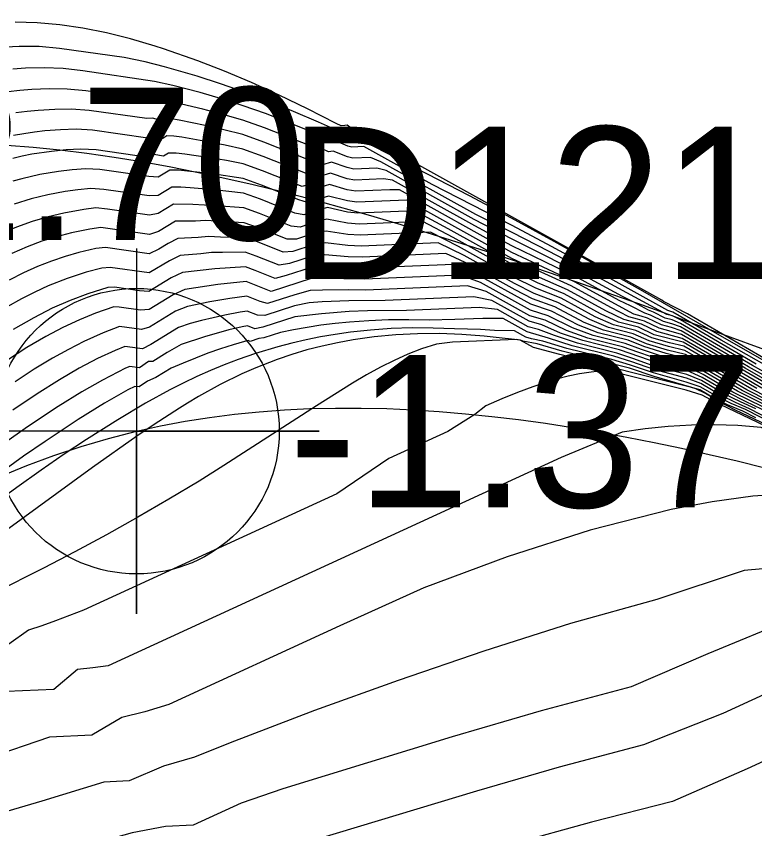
# Model space of a CAD drawing. Extents: x 2356077 to 2359823, y 225951 to 227822.
# Drawn here: x 2357583.44 to 2357595.56, y 226802.88 to 226816.22 of the extents above; entities that cross this region are included whole.
import ezdxf

# ---------------------------------------------------------------- set-up
doc = ezdxf.new("R2010")
doc.units = 0
for name, color, linetype in [('DTM Contours Major', 7, 'Continuous'), ('DTM Contours Minor', 7, 'Continuous'), ('Exist DTM Breakline', 7, 'Continuous'), ('Exist DTM Breakline Cogo Elevation', 7, 'Continuous'), ('Exist DTM Breakline Underwater', 7, 'Continuous'), ('Exist DTM Breakline Underwater Cogo Elevation', 7, 'Continuous'), ('Exist DTM Breakline Underwater Cogo Number', 7, 'Continuous'), ('Exist DTM Breakline Underwater Cogo Point CELL', 7, 'Continuous'), ('Exist DTM Drainline', 7, 'Continuous')]:
    doc.layers.add(name, color=color, linetype=linetype)

msp = doc.modelspace()

# ---------------------------------------------------------------- linework, layer by layer
at = {"layer": 'DTM Contours Major'}
for points in [[(2357595.584, 226810.508), (2357594.342, 226811.232), (2357594.212, 226811.297), (2357594.118, 226811.321), (2357592.803, 226812.031), (2357592.187, 226812.355), (2357591.579, 226812.668), (2357590.982, 226812.966), (2357589.425, 226813.829), (2357589.252, 226813.902), (2357588.964, 226813.89), (2357588.874, 226813.912), (2357588.641, 226814.004), (2357588.567, 226813.994), (2357588.449, 226814.049), (2357588.278, 226814.085), (2357587.515, 226814.389), (2357587.16, 226814.513), (2357586.828, 226814.608), (2357586.499, 226814.694), (2357586.06, 226814.796), (2357585.946, 226814.82), (2357585.867, 226814.82), (2357585.741, 226814.849), (2357585.561, 226814.857), (2357584.58, 226814.997), (2357584.276, 226815.024), (2357583.981, 226815.026), (2357583.692, 226815.015), (2357583.497, 226815), (2357583.305, 226814.977)], [(2357595.759, 226810.123), (2357594.372, 226810.93), (2357593.952, 226811.041), (2357593.702, 226811.162), (2357593.41, 226811.239), (2357593.116, 226811.382), (2357592.489, 226811.727), (2357592.026, 226811.93), (2357591.583, 226812.142), (2357590.527, 226812.73), (2357589.982, 226813.025), (2357589.048, 226812.985), (2357588.876, 226813.004), (2357588.549, 226813.076), (2357588.397, 226813.036), (2357588.158, 226812.958), (2357588.014, 226812.988), (2357587.448, 226813.214), (2357587.17, 226813.313), (2357586.688, 226813.368), (2357586.295, 226813.401), (2357586.14, 226813.41), (2357585.99, 226813.412), (2357585.768, 226813.277), (2357585.622, 226813.268), (2357584.875, 226813.375), (2357584.662, 226813.393), (2357584.451, 226813.37), (2357584.242, 226813.341), (2357583.959, 226813.287), (2357583.681, 226813.219), (2357583.407, 226813.134)], [(2357596.031, 226809.732), (2357595.353, 226810.074), (2357594.742, 226810.431), (2357594.431, 226810.598), (2357594.109, 226810.679), (2357593.743, 226810.794), (2357593.481, 226810.899), (2357592.993, 226811.022), (2357592.666, 226811.147), (2357592.225, 226811.376), (2357591.886, 226811.489), (2357590.97, 226811.997), (2357590.614, 226812.144), (2357589.137, 226812.081), (2357588.887, 226812.088), (2357588.49, 226812.11), (2357588.281, 226812.095), (2357587.871, 226811.962), (2357587.69, 226811.915), (2357587.362, 226812.046), (2357587.203, 226812.104), (2357586.696, 226812.074), (2357586.167, 226812.011), (2357585.983, 226811.924), (2357585.617, 226811.701), (2357585.463, 226811.711), (2357585.054, 226811.769), (2357584.944, 226811.765), (2357584.612, 226811.662), (2357584.325, 226811.554), (2357584.03, 226811.424), (2357583.725, 226811.268), (2357583.39, 226811.073)], [(2357596.188, 226809.406), (2357595.476, 226809.773), (2357595.246, 226809.874), (2357595.001, 226809.996), (2357594.676, 226810.186), (2357594.441, 226810.274), (2357593.903, 226810.417), (2357593.545, 226810.544), (2357593.248, 226810.636), (2357592.564, 226810.808), (2357592.176, 226810.933), (2357591.826, 226811.035), (2357591.429, 226811.255), (2357591.097, 226811.257), (2357590.636, 226811.238), (2357590.215, 226811.226), (2357589.881, 226811.235), (2357589.551, 226811.233), (2357589.227, 226811.22), (2357588.909, 226811.197), (2357588.673, 226811.173), (2357588.441, 226811.144), (2357588.214, 226811.109), (2357587.991, 226811.07), (2357587.774, 226811.027), (2357587.502, 226810.939), (2357587.42, 226810.927), (2357587.276, 226810.879), (2357587.243, 226810.892), (2357587.183, 226810.88), (2357586.999, 226810.826), (2357586.789, 226810.758), (2357586.582, 226810.685), (2357586.379, 226810.607), (2357586.179, 226810.525), (2357585.98, 226810.438), (2357585.732, 226810.288), (2357585.592, 226810.229), (2357585.456, 226810.132), (2357585.387, 226810.142), (2357585.27, 226810.083), (2357584.887, 226809.865), (2357584.455, 226809.598), (2357583.913, 226809.238), (2357583.56, 226808.993), (2357583.192, 226808.729)], [(2357604.444, 226805.322), (2357597.131, 226808.79), (2357595.667, 226809.468), (2357595.283, 226809.498), (2357594.901, 226809.51), (2357594.521, 226809.504), (2357594.141, 226809.482), (2357593.762, 226809.444), (2357593.383, 226809.392), (2357592.383, 226808.975), (2357584.946, 226805.554), (2357584.697, 226805.521), (2357584.444, 226805.494), (2357584.053, 226805.166), (2357583.283, 226805.129)], [(2357603.78, 226804.127), (2357602.795, 226804.164), (2357601.725, 226804.182), (2357600.583, 226804.169), (2357599.387, 226804.161), (2357598.094, 226804.326), (2357596.745, 226804.461), (2357595.439, 226803.86), (2357594.209, 226803.323), (2357592.88, 226802.986), (2357591.572, 226802.624), (2357589.061, 226801.894), (2357588.336, 226801.668), (2357587.613, 226801.437), (2357587.001, 226801.312), (2357585.695, 226800.959), (2357584.435, 226800.628), (2357583.206, 226800.316)]]:
    msp.add_lwpolyline(points, dxfattribs=at)
at = {"layer": 'DTM Contours Minor'}
for points in [[(2357595.815, 226810.542), (2357594.459, 226811.333), (2357594.062, 226811.537), (2357594.035, 226811.555), (2357589.013, 226814.35), (2357588.961, 226814.362), (2357588.869, 226814.43), (2357588.833, 226814.426), (2357588.774, 226814.42), (2357588.692, 226814.458), (2357588.219, 226814.699), (2357587.755, 226814.923), (2357587.301, 226815.129), (2357586.857, 226815.318), (2357586.421, 226815.488), (2357585.857, 226815.686), (2357585.72, 226815.729), (2357585.316, 226815.847), (2357584.92, 226815.945), (2357584.532, 226816.022), (2357584.153, 226816.078), (2357583.783, 226816.112), (2357583.423, 226816.121)], [(2357597.474, 226809.557), (2357594.989, 226810.979), (2357593.686, 226811.724), (2357592.269, 226812.519), (2357591.569, 226812.902), (2357590.88, 226813.27), (2357589.332, 226814.07), (2357589.225, 226814.12), (2357588.982, 226814.253), (2357588.928, 226814.251), (2357588.89, 226814.26), (2357588.401, 226814.48), (2357587.988, 226814.656), (2357587.583, 226814.82), (2357587.185, 226814.971), (2357586.794, 226815.11), (2357586.41, 226815.235), (2357585.871, 226815.391), (2357585.553, 226815.471), (2357585.209, 226815.539), (2357584.146, 226815.691), (2357583.815, 226815.721), (2357583.487, 226815.723), (2357583.268, 226815.714)], [(2357597.96, 226809.23), (2357595.01, 226810.899), (2357594.217, 226811.36), (2357594.135, 226811.388), (2357592.883, 226812.081), (2357592.226, 226812.437), (2357591.577, 226812.782), (2357590.267, 226813.458), (2357589.146, 226814.079), (2357588.947, 226814.07), (2357588.879, 226814.088), (2357588.576, 226814.215), (2357588.302, 226814.315), (2357587.529, 226814.622), (2357587.166, 226814.747), (2357586.809, 226814.861), (2357586.456, 226814.965), (2357586.007, 226815.082), (2357585.709, 226815.15), (2357584.534, 226815.32), (2357584.208, 226815.361), (2357583.895, 226815.37), (2357583.588, 226815.365), (2357583.381, 226815.352)], [(2357596.072, 226810.178), (2357595.523, 226810.485), (2357594.341, 226811.176), (2357594.208, 226811.234), (2357594.091, 226811.263), (2357593.898, 226811.362), (2357593.819, 226811.393), (2357593.576, 226811.524), (2357593.393, 226811.617), (2357592.732, 226811.975), (2357592.151, 226812.272), (2357591.578, 226812.557), (2357590.956, 226812.88), (2357589.51, 226813.684), (2357589.359, 226813.725), (2357588.981, 226813.709), (2357588.872, 226813.733), (2357588.615, 226813.825), (2357588.468, 226813.781), (2357588.324, 226813.855), (2357588.237, 226813.86), (2357587.505, 226814.153), (2357587.158, 226814.276), (2357586.848, 226814.355), (2357586.541, 226814.426), (2357586.111, 226814.513), (2357585.986, 226814.535), (2357585.888, 226814.537), (2357585.833, 226814.503), (2357585.673, 226814.547), (2357585.582, 226814.538), (2357584.633, 226814.674), (2357584.348, 226814.693), (2357584.071, 226814.688), (2357583.8, 226814.672), (2357583.616, 226814.655), (2357583.434, 226814.631)], [(2357595.998, 226810.161), (2357595.461, 226810.465), (2357594.345, 226811.117), (2357594.202, 226811.171), (2357594.061, 226811.206), (2357593.851, 226811.311), (2357593.758, 226811.344), (2357593.519, 226811.466), (2357593.338, 226811.55), (2357592.666, 226811.917), (2357592.117, 226812.188), (2357591.576, 226812.447), (2357590.965, 226812.778), (2357589.615, 226813.529), (2357589.466, 226813.548), (2357588.998, 226813.528), (2357588.872, 226813.552), (2357588.595, 226813.642), (2357588.418, 226813.585), (2357588.276, 226813.65), (2357588.188, 226813.64), (2357587.493, 226813.918), (2357587.16, 226814.037), (2357586.868, 226814.101), (2357586.58, 226814.159), (2357586.159, 226814.232), (2357586.025, 226814.252), (2357585.911, 226814.254), (2357585.843, 226814.212), (2357585.689, 226814.244), (2357585.597, 226814.219), (2357584.69, 226814.349), (2357584.423, 226814.364), (2357584.164, 226814.354), (2357583.909, 226814.335), (2357583.736, 226814.315), (2357583.565, 226814.29), (2357583.396, 226814.259)], [(2357595.921, 226810.147), (2357595.402, 226810.442), (2357594.352, 226811.056), (2357594.197, 226811.108), (2357594.029, 226811.15), (2357593.801, 226811.261), (2357593.697, 226811.295), (2357593.575, 226811.326), (2357592.604, 226811.856), (2357591.574, 226812.342), (2357589.729, 226813.368), (2357589.573, 226813.371), (2357589.014, 226813.347), (2357588.873, 226813.37), (2357588.578, 226813.455), (2357588.37, 226813.388), (2357588.224, 226813.449), (2357588.133, 226813.421), (2357587.479, 226813.683), (2357587.162, 226813.796), (2357586.888, 226813.848), (2357586.617, 226813.894), (2357586.206, 226813.953), (2357586.063, 226813.97), (2357585.936, 226813.972), (2357585.854, 226813.923), (2357585.699, 226813.947), (2357585.609, 226813.902), (2357584.751, 226814.025), (2357584.501, 226814.039), (2357584.258, 226814.024), (2357584.019, 226814), (2357583.696, 226813.952), (2357583.537, 226813.921), (2357583.38, 226813.885)], [(2357595.841, 226810.135), (2357594.852, 226810.707), (2357594.361, 226810.994), (2357594.19, 226811.045), (2357593.993, 226811.095), (2357593.752, 226811.211), (2357593.635, 226811.246), (2357593.492, 226811.282), (2357593.197, 226811.434), (2357592.545, 226811.792), (2357592.055, 226812.017), (2357591.576, 226812.243), (2357589.852, 226813.201), (2357589.031, 226813.166), (2357588.874, 226813.188), (2357588.563, 226813.267), (2357588.22, 226813.159), (2357588.075, 226813.204), (2357587.464, 226813.448), (2357587.166, 226813.554), (2357586.653, 226813.63), (2357586.251, 226813.676), (2357586.102, 226813.69), (2357585.962, 226813.691), (2357585.768, 226813.574), (2357585.617, 226813.585), (2357584.813, 226813.7), (2357584.581, 226813.715), (2357584.354, 226813.696), (2357584.13, 226813.669), (2357583.828, 226813.619), (2357583.531, 226813.55), (2357583.384, 226813.509)], [(2357595.677, 226810.112), (2357594.385, 226810.867), (2357593.912, 226810.99), (2357593.651, 226811.113), (2357593.327, 226811.195), (2357593.031, 226811.332), (2357592.434, 226811.66), (2357591.997, 226811.843), (2357591.593, 226812.039), (2357590.612, 226812.585), (2357590.111, 226812.849), (2357589.065, 226812.805), (2357588.878, 226812.821), (2357588.537, 226812.885), (2357588.367, 226812.846), (2357588.097, 226812.758), (2357587.951, 226812.773), (2357587.431, 226812.98), (2357587.175, 226813.071), (2357586.722, 226813.108), (2357586.339, 226813.127), (2357586.02, 226813.134), (2357585.77, 226812.981), (2357585.624, 226812.952), (2357584.937, 226813.05), (2357584.745, 226813.073), (2357584.549, 226813.047), (2357584.222, 226812.988), (2357583.96, 226812.926), (2357583.702, 226812.85), (2357583.442, 226812.757), (2357583.178, 226812.644)], [(2357595.593, 226810.104), (2357594.398, 226810.8), (2357594.162, 226810.859), (2357593.87, 226810.94), (2357593.608, 226811.06), (2357593.244, 226811.152), (2357592.943, 226811.284), (2357592.381, 226811.591), (2357591.969, 226811.755), (2357591.603, 226811.936), (2357590.7, 226812.439), (2357590.24, 226812.673), (2357589.082, 226812.624), (2357588.88, 226812.637), (2357588.525, 226812.692), (2357588.339, 226812.656), (2357588.038, 226812.558), (2357587.887, 226812.558), (2357587.414, 226812.747), (2357587.181, 226812.828), (2357586.546, 226812.863), (2357586.382, 226812.856), (2357586.055, 226812.852), (2357585.773, 226812.687), (2357585.624, 226812.636), (2357584.826, 226812.75), (2357584.647, 226812.724), (2357584.344, 226812.662), (2357584.101, 226812.599), (2357583.86, 226812.524), (2357583.616, 226812.433), (2357583.368, 226812.325)], [(2357596.273, 226809.705), (2357595.511, 226810.095), (2357594.775, 226810.525), (2357594.411, 226810.732), (2357594.148, 226810.798), (2357593.828, 226810.891), (2357593.567, 226811.006), (2357593.16, 226811.108), (2357592.853, 226811.237), (2357592.329, 226811.521), (2357591.942, 226811.667), (2357591.615, 226811.832), (2357590.789, 226812.292), (2357590.367, 226812.497), (2357589.1, 226812.443), (2357588.882, 226812.454), (2357588.513, 226812.498), (2357588.314, 226812.467), (2357587.979, 226812.358), (2357587.821, 226812.344), (2357587.397, 226812.513), (2357587.187, 226812.587), (2357586.791, 226812.592), (2357586.594, 226812.603), (2357586.426, 226812.586), (2357586.091, 226812.571), (2357585.933, 226812.487), (2357585.779, 226812.393), (2357585.622, 226812.32), (2357584.903, 226812.423), (2357584.746, 226812.404), (2357584.466, 226812.338), (2357584.24, 226812.274), (2357584.016, 226812.199), (2357583.789, 226812.11), (2357583.557, 226812.007), (2357583.323, 226811.888)], [(2357596.152, 226809.719), (2357595.431, 226810.085), (2357594.758, 226810.479), (2357594.422, 226810.665), (2357594.131, 226810.738), (2357593.786, 226810.842), (2357593.525, 226810.952), (2357593.077, 226811.065), (2357592.76, 226811.191), (2357592.277, 226811.449), (2357591.914, 226811.578), (2357591.627, 226811.728), (2357590.879, 226812.145), (2357590.492, 226812.321), (2357589.118, 226812.262), (2357588.885, 226812.271), (2357588.502, 226812.304), (2357588.294, 226812.28), (2357587.924, 226812.16), (2357587.756, 226812.129), (2357587.379, 226812.28), (2357587.194, 226812.345), (2357586.826, 226812.337), (2357586.644, 226812.339), (2357586.471, 226812.319), (2357586.128, 226812.29), (2357585.956, 226812.205), (2357585.619, 226812.004), (2357584.979, 226812.096), (2357584.845, 226812.084), (2357584.587, 226812.015), (2357584.275, 226811.914), (2357583.96, 226811.79), (2357583.744, 226811.69), (2357583.525, 226811.578), (2357583.29, 226811.445)], [(2357595.913, 226809.745), (2357595.277, 226810.062), (2357594.727, 226810.383), (2357594.439, 226810.532), (2357594.081, 226810.622), (2357593.7, 226810.745), (2357593.436, 226810.846), (2357592.909, 226810.978), (2357592.57, 226811.103), (2357592.172, 226811.301), (2357591.879, 226811.394), (2357591.062, 226811.849), (2357590.733, 226811.968), (2357589.157, 226811.901), (2357588.479, 226811.915), (2357588.278, 226811.914), (2357587.623, 226811.701), (2357587.213, 226811.864), (2357586.749, 226811.815), (2357586.385, 226811.762), (2357586.207, 226811.732), (2357586.015, 226811.647), (2357585.619, 226811.406), (2357585.479, 226811.392), (2357585.129, 226811.443), (2357585.042, 226811.447), (2357584.74, 226811.341), (2357584.477, 226811.234), (2357584.205, 226811.108), (2357583.924, 226810.96), (2357583.613, 226810.778), (2357583.277, 226810.562)], [(2357595.797, 226809.756), (2357595.503, 226809.897), (2357595.204, 226810.048), (2357594.712, 226810.335), (2357594.443, 226810.467), (2357594.043, 226810.567), (2357593.658, 226810.696), (2357593.39, 226810.793), (2357592.824, 226810.935), (2357592.473, 226811.059), (2357592.119, 226811.226), (2357591.871, 226811.301), (2357591.153, 226811.7), (2357590.846, 226811.791), (2357589.179, 226811.72), (2357588.892, 226811.726), (2357588.468, 226811.721), (2357588.262, 226811.713), (2357588.01, 226811.646), (2357587.565, 226811.501), (2357587.44, 226811.534), (2357587.222, 226811.621), (2357586.942, 226811.584), (2357586.616, 226811.529), (2357586.249, 226811.453), (2357586.053, 226811.374), (2357585.628, 226811.115), (2357585.495, 226811.074), (2357585.136, 226811.126), (2357584.866, 226811.021), (2357584.546, 226810.877), (2357584.294, 226810.749), (2357584.033, 226810.604), (2357583.735, 226810.423), (2357583.422, 226810.218)], [(2357595.685, 226809.764), (2357595.412, 226809.892), (2357595.133, 226810.033), (2357594.699, 226810.286), (2357594.445, 226810.402), (2357593.993, 226810.516), (2357593.343, 226810.741), (2357592.739, 226810.892), (2357592.375, 226811.017), (2357592.065, 226811.15), (2357591.86, 226811.21), (2357591.245, 226811.552), (2357590.951, 226811.614), (2357589.494, 226811.552), (2357588.896, 226811.547), (2357588.458, 226811.527), (2357588.245, 226811.512), (2357588.004, 226811.463), (2357587.517, 226811.305), (2357587.398, 226811.31), (2357587.23, 226811.378), (2357587.112, 226811.362), (2357586.863, 226811.313), (2357586.48, 226811.224), (2357586.293, 226811.174), (2357586.101, 226811.106), (2357585.647, 226810.829), (2357585.51, 226810.756), (2357585.22, 226810.798), (2357585.06, 226810.733), (2357584.773, 226810.597), (2357584.473, 226810.439), (2357584.149, 226810.251), (2357583.782, 226810.019), (2357583.382, 226809.748)], [(2357595.578, 226809.77), (2357595.326, 226809.885), (2357595.065, 226810.016), (2357594.687, 226810.236), (2357594.444, 226810.338), (2357593.922, 226810.469), (2357593.579, 226810.596), (2357593.295, 226810.688), (2357592.652, 226810.85), (2357592.276, 226810.975), (2357592.009, 226811.073), (2357591.844, 226811.121), (2357591.337, 226811.404), (2357591.04, 226811.436), (2357589.845, 226811.385), (2357589.207, 226811.382), (2357588.901, 226811.37), (2357588.449, 226811.335), (2357588.014, 226811.282), (2357587.488, 226811.115), (2357587.357, 226811.087), (2357587.237, 226811.135), (2357587.145, 226811.121), (2357586.927, 226811.068), (2357586.531, 226810.955), (2357586.148, 226810.827), (2357585.916, 226810.697), (2357585.678, 226810.552), (2357585.611, 226810.551), (2357585.462, 226810.447), (2357585.304, 226810.47), (2357585.232, 226810.441), (2357584.853, 226810.245), (2357584.513, 226810.051), (2357584.125, 226809.81), (2357583.641, 226809.487), (2357583.307, 226809.252)], [(2357595.913, 226809.502), (2357595.407, 226809.761), (2357595.176, 226809.86), (2357594.944, 226809.973), (2357594.666, 226810.135), (2357594.438, 226810.211), (2357593.897, 226810.363), (2357593.52, 226810.492), (2357593.213, 226810.58), (2357592.478, 226810.765), (2357592.083, 226810.885), (2357591.898, 226810.923), (2357591.802, 226810.951), (2357591.62, 226811.052), (2357591.287, 226811.061), (2357591.059, 226811.074), (2357590.635, 226811.084), (2357590.284, 226811.099), (2357589.936, 226811.1), (2357589.592, 226811.089), (2357589.254, 226811.065), (2357588.923, 226811.029), (2357588.676, 226810.995), (2357588.434, 226810.953), (2357588.196, 226810.906), (2357587.962, 226810.852), (2357587.733, 226810.793), (2357587.364, 226810.682), (2357587.079, 226810.584), (2357586.851, 226810.497), (2357586.625, 226810.403), (2357586.402, 226810.302), (2357586.179, 226810.196), (2357585.957, 226810.083), (2357585.563, 226809.867), (2357585.104, 226809.594), (2357584.593, 226809.27), (2357584.227, 226809.026), (2357583.845, 226808.764), (2357583.448, 226808.483), (2357583.039, 226808.187)], [(2357595.581, 226809.627), (2357595.368, 226809.736), (2357595.115, 226809.841), (2357594.9, 226809.942), (2357594.659, 226810.083), (2357593.909, 226810.306), (2357593.507, 226810.442), (2357592.398, 226810.721), (2357591.991, 226810.838), (2357591.753, 226810.881), (2357591.714, 226810.902), (2357591.265, 226810.95), (2357591.121, 226810.965), (2357590.752, 226810.994), (2357590.386, 226811.007), (2357590.024, 226811.005), (2357589.667, 226810.987), (2357589.316, 226810.954), (2357588.971, 226810.905), (2357588.713, 226810.859), (2357588.46, 226810.803), (2357588.211, 226810.739), (2357587.965, 226810.666), (2357587.723, 226810.584), (2357587.372, 226810.448), (2357587.139, 226810.345), (2357586.786, 226810.171), (2357586.431, 226809.975), (2357586.251, 226809.868), (2357586.116, 226809.785), (2357585.701, 226809.516), (2357585.417, 226809.324), (2357584.689, 226808.809), (2357583.194, 226807.718)], [(2357603.94, 226805.627), (2357595.248, 226809.752), (2357594.985, 226809.89), (2357594.753, 226810.025), (2357594.595, 226810.099), (2357594.521, 226810.123), (2357592.364, 226810.665), (2357591.928, 226810.779), (2357591.709, 226810.901), (2357591.647, 226810.91), (2357590.6, 226810.866), (2357590.338, 226810.834), (2357590.092, 226810.757), (2357589.868, 226810.67), (2357589.643, 226810.569), (2357589.417, 226810.455), (2357589.188, 226810.329), (2357588.956, 226810.193), (2357588.365, 226809.824), (2357586.844, 226808.84), (2357586.44, 226808.587), (2357585.941, 226808.287), (2357585.433, 226807.992), (2357584.919, 226807.705), (2357584.402, 226807.426), (2357583.886, 226807.156), (2357583.075, 226806.749)], [(2357596.482, 226809.131), (2357594.869, 226809.902), (2357594.885, 226809.906), (2357594.838, 226809.919), (2357594.7, 226809.999), (2357594.438, 226810.079), (2357593.341, 226810.355), (2357593.063, 226810.394), (2357592.874, 226810.375), (2357592.685, 226810.346), (2357592.496, 226810.307), (2357592.306, 226810.258), (2357592.114, 226810.201), (2357591.919, 226810.136), (2357591.667, 226810.042), (2357591.41, 226809.938), (2357591.146, 226809.823), (2357590.969, 226809.679), (2357590.523, 226809.401), (2357589.556, 226808.959), (2357588.699, 226808.375), (2357584.545, 226806.464), (2357584.084, 226806.291), (2357583.859, 226806.211), (2357583.637, 226806.138), (2357583.315, 226805.91)], [(2357604.573, 226805.228), (2357599.193, 226807.778), (2357598.116, 226808.273), (2357597.476, 226808.356), (2357596.833, 226808.392), (2357596.185, 226808.385), (2357595.53, 226808.336), (2357594.865, 226808.248), (2357594.19, 226808.121), (2357592.857, 226807.782), (2357591.497, 226807.343), (2357590.131, 226806.835), (2357588.753, 226806.211), (2357585.943, 226804.919), (2357585.547, 226804.797), (2357585.171, 226804.703), (2357584.677, 226804.416), (2357583.985, 226804.383), (2357582.957, 226804.033)], [(2357604.718, 226805.127), (2357601.261, 226806.764), (2357600.564, 226807.079), (2357599.781, 226807.195), (2357598.957, 226807.255), (2357598.098, 226807.261), (2357597.207, 226807.212), (2357596.306, 226807.2), (2357595.39, 226807.12), (2357593.952, 226806.641), (2357592.536, 226806.246), (2357591.116, 226805.793), (2357589.71, 226805.31), (2357588.337, 226804.821), (2357586.951, 226804.288), (2357586.362, 226804.055), (2357585.858, 226803.905), (2357585.291, 226803.666), (2357584.874, 226803.642), (2357583.86, 226803.329), (2357583.209, 226803.136)], [(2357603.337, 226805.746), (2357603.012, 226805.884), (2357602.146, 226806.009), (2357601.166, 226806.085), (2357600.093, 226806.109), (2357598.947, 226806.076), (2357597.575, 226806.156), (2357596.198, 226806.332), (2357594.792, 226805.751), (2357593.535, 226805.21), (2357592.054, 226804.814), (2357590.597, 226804.387), (2357587.816, 226803.534), (2357587.132, 226803.298), (2357586.344, 226802.936), (2357585.891, 226802.914), (2357585.343, 226802.808), (2357584.168, 226802.482), (2357582.811, 226802.121)], [(2357603.791, 226804.993), (2357602.757, 226805.092), (2357601.631, 226805.152), (2357600.429, 226805.164), (2357599.169, 226805.121), (2357597.817, 226805.243), (2357596.396, 226805.394), (2357595.038, 226804.77), (2357593.737, 226804.258), (2357592.351, 226803.889), (2357590.992, 226803.495), (2357588.399, 226802.712), (2357587.698, 226802.475), (2357586.962, 226802.186), (2357586.47, 226802.158), (2357585.248, 226801.83), (2357584.017, 226801.518), (2357582.765, 226801.218)]]:
    msp.add_lwpolyline(points, dxfattribs=at)
at = {"layer": 'Exist DTM Breakline'}
msp.add_spline([(2357560.647, 226784.157), (2357579.194, 226813.797), (2357610.316, 226806.105), (2357665.993, 226838.755), (2357684.212, 226874.582), (2357696.408, 226900.16)], degree=3, dxfattribs=at)
at = {"layer": 'Exist DTM Breakline Underwater'}
msp.add_spline([(2357556.564, 226758.637), (2357564.307, 226781.559), (2357585.412, 226809.405), (2357614.858, 226803.405), (2357668.761, 226835.297), (2357689.369, 226869.515)], degree=3, dxfattribs=at)
at = {"layer": 'Exist DTM Breakline Underwater Cogo Point CELL'}
msp.add_lwpolyline([(2357585.412, 226812.405), (2357585.412, 226806.405), (2357585.412, 226809.405), (2357588.412, 226809.405), (2357582.412, 226809.405)], dxfattribs=at)
msp.add_circle((2357585.412, 226809.405), 2.344, dxfattribs=at)
at = {"layer": 'Exist DTM Drainline'}
msp.add_spline([(2357699.586, 226858.192), (2357670.366, 226820.782), (2357623.327, 226796.892), (2357587.218, 226772.268), (2357568.803, 226744.252), (2357555.19, 226717.62), (2357555.017, 226695.126), (2357553.473, 226672.759), (2357563.697, 226642.736), (2357576.526, 226627.993), (2357663.798, 226499.169), (2357732.721, 226415.647), (2357803.211, 226342.215), (2357874.586, 226264.309)], degree=3, dxfattribs=at)

# ---------------------------------------------------------------- texts
at = {"layer": 'Exist DTM Breakline Cogo Elevation'}
msp.add_text('2.70', height=2.5, dxfattribs=at).set_placement((2357581.694, 226812.547))
at = {"layer": 'Exist DTM Breakline Underwater Cogo Elevation'}
msp.add_text('-1.37', height=2.5, dxfattribs=at).set_placement((2357587.912, 226808.155))
at = {"layer": 'Exist DTM Breakline Underwater Cogo Number'}
msp.add_text('D1213', height=2.5, dxfattribs=at).set_placement((2357587.912, 226811.905))

doc.saveas('drawing.dxf')
